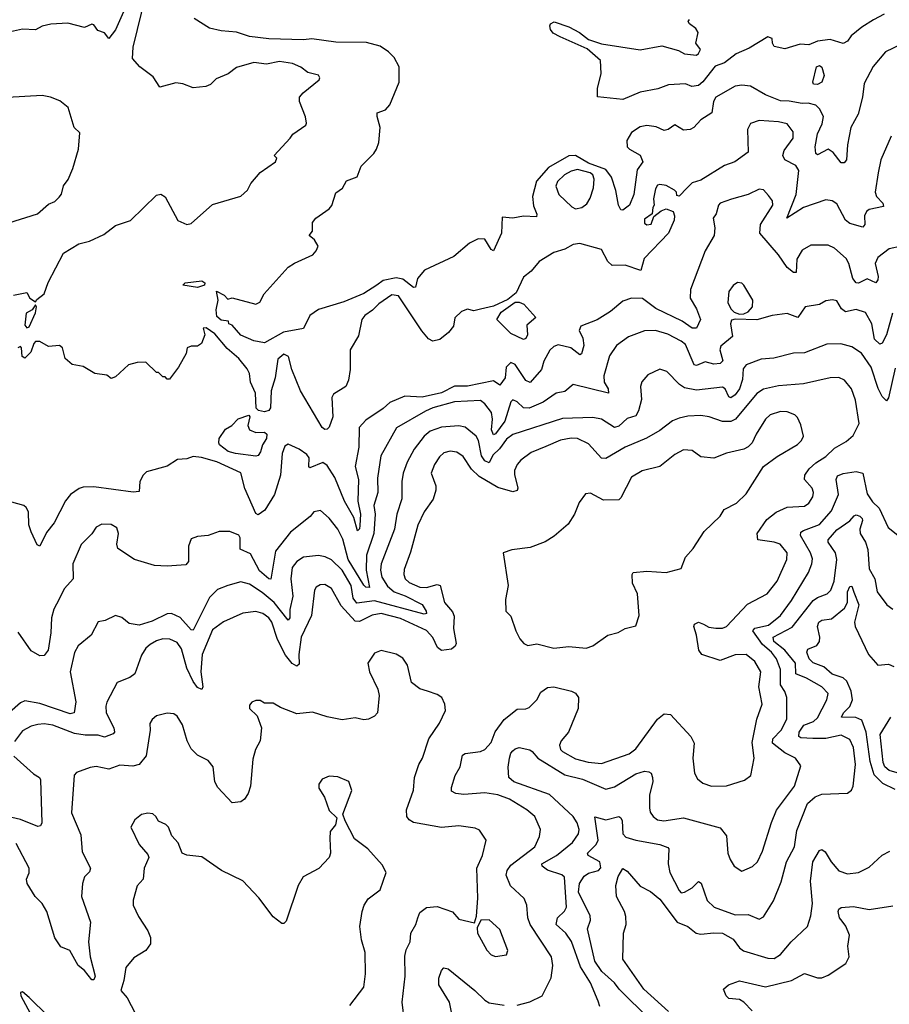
# Model space of a CAD drawing. Extents: x 1603745 to 1745082, y 385868 to 533966.
# Tile 390 of 646: x 1682632 to 1686658, y 438115 to 442674. Entities that reach past the tile are written whole.
import ezdxf

# ---------------------------------------------------------------- set-up
doc = ezdxf.new("R2010")
doc.units = 0

msp = doc.modelspace()

# ---------------------------------------------------------------- linework, layer by layer
at = {"layer": '0CON20XD'}
for points in [[(1683145, 442784.6), (1683075, 442626.6), (1683045, 442586.2), (1683025, 442613.3), (1682993.9, 442623.9), (1682975, 442650), (1682965, 442652.5), (1682932, 442638), (1682855, 442656.9), (1682775, 442652.9), (1682736, 442644), (1682705, 442627.5), (1682645, 442630), (1682575, 442614)], [(1682602.3, 441397.7), (1682665, 441411.2), (1682678.9, 441385), (1682705, 441367.5), (1682711, 441379), (1682744.2, 441405), (1682763.4, 441456.7), (1682835, 441592.9), (1682905, 441636.7), (1682955, 441647.8), (1683021.4, 441678.6), (1683075, 441720.8), (1683145, 441744.4), (1683265, 441860.8), (1683285, 441865.7), (1683304.4, 441854.4), (1683364.2, 441744.2), (1683405, 441726), (1683425, 441730), (1683525, 441817.5), (1683655, 441856.2), (1683686.2, 441885), (1683702, 441915), (1683745, 441965.7), (1683816.2, 442015), (1683822.5, 442032.5), (1683810, 442045), (1683884.2, 442125), (1683896.8, 442143.2), (1683956.2, 442185), (1683960, 442195), (1683955.4, 442224.6), (1683927, 442295), (1683927.3, 442315), (1683944.1, 442335.9), (1684018.6, 442395), (1684022, 442405), (1684015, 442416.7), (1683965, 442430), (1683933.8, 442453.8), (1683895, 442471.2), (1683835, 442479.6), (1683775, 442467.3), (1683716.1, 442476.1), (1683635, 442452.7), (1683597.4, 442422.6), (1683540.8, 442399.2), (1683515, 442374.4), (1683493.3, 442365), (1683435, 442358.8), (1683387.3, 442377.3), (1683355, 442381.6), (1683280.9, 442360.9), (1683248.9, 442408.9), (1683188.5, 442455), (1683154.3, 442494.3), (1683156.5, 442546.5), (1683215, 442786.9)], [(1686711.5, 442558.5), (1686640, 442525), (1686583.7, 442456.3), (1686541.2, 442378.8), (1686533.3, 442315), (1686513.9, 442236.1), (1686480, 442175), (1686464.6, 442095), (1686460, 442025), (1686449.7, 442010.3), (1686435, 442010.8), (1686398.9, 442058.9), (1686375, 442074.5), (1686325, 442048), (1686318, 442055), (1686315.4, 442085), (1686325.6, 442145), (1686347.7, 442192.3), (1686353.8, 442225), (1686335, 442260.6), (1686318, 442278), (1686282.1, 442287.9), (1686254.5, 442285.5), (1686195, 442297), (1686155, 442297.5), (1686085, 442326.3), (1686015, 442365.3), (1685975, 442370), (1685945, 442365.6), (1685855, 442315.3), (1685844.4, 442295), (1685836.8, 442243.2), (1685785, 442210.4), (1685752.5, 442175), (1685735.6, 442165), (1685705, 442162.5), (1685665, 442186.7), (1685634.7, 442165.3), (1685615, 442161.2), (1685578.2, 442178.2), (1685535, 442184.1), (1685505, 442177.2), (1685465, 442152.1), (1685443.4, 442115), (1685444.6, 442085), (1685455, 442073.6), (1685505, 442046.9), (1685516.9, 442015), (1685491.1, 441978.9), (1685474.7, 441865), (1685455, 441814.5), (1685425, 441791.9), (1685415, 441794.2), (1685403.5, 441815), (1685392.5, 441882.5), (1685371.9, 441945), (1685345, 441979.5), (1685265, 442010.2), (1685205, 442045.4), (1685175, 442042.9), (1685080.1, 441989.9), (1685024.3, 441925.7), (1685005.8, 441855), (1685011.3, 441811.3), (1685026.8, 441773.2), (1685025, 441760.8), (1684965, 441764.5), (1684915, 441755.6), (1684865, 441760), (1684862.7, 441685), (1684825, 441603.3), (1684815, 441609.2), (1684785, 441657.5), (1684755, 441658.9), (1684715, 441638.9), (1684642.3, 441577.7), (1684505.2, 441514.8), (1684473.1, 441475), (1684464.2, 441435.8), (1684455, 441434.3), (1684405, 441472), (1684375, 441479.4), (1684315, 441465.8), (1684284.8, 441445.2), (1684225, 441405.4), (1684132.1, 441367.9), (1684015, 441332), (1683975.7, 441304.3), (1683945, 441243.8), (1683853.3, 441226.7), (1683765, 441178), (1683715, 441186.7), (1683655, 441213.3), (1683615, 441260), (1683600, 441265), (1683598.3, 441278.3), (1683565, 441282), (1683545, 441300), (1683541.2, 441331.2), (1683550, 441375), (1683543, 441417), (1683578.8, 441398.8), (1683595, 441380), (1683615, 441386.2), (1683725, 441356), (1683744.2, 441365.8), (1683763.8, 441405), (1683875, 441527.5), (1683903.6, 441546.4), (1683988.8, 441585), (1684005, 441603.3), (1684013.3, 441625), (1683996.7, 441655), (1683972.5, 441675), (1683986.7, 441695), (1683987.5, 441735), (1684002.5, 441755), (1684065, 441797.5), (1684076.4, 441813.6), (1684095, 441872.5), (1684126.4, 441893.6), (1684145, 441928), (1684194.2, 441945.8), (1684212.5, 441995), (1684272, 442055), (1684284.2, 442075), (1684293.8, 442105), (1684301.4, 442175), (1684286.2, 442225), (1684287.5, 442242.5), (1684325, 442256), (1684345, 442280), (1684388.8, 442385), (1684389.2, 442455), (1684365, 442498.8), (1684340, 442525), (1684300.6, 442550.6), (1684237.6, 442567.6), (1684095, 442570.3), (1683985, 442584.8), (1683945, 442580), (1683785, 442585.4), (1683696.3, 442596.3), (1683635, 442615.5), (1683565, 442622), (1683510, 442635), (1683438.9, 442678.9)], [(1686635, 442698.8), (1686585, 442673.8), (1686530.5, 442639.5), (1686481.4, 442598.6), (1686465, 442574.2), (1686445, 442564), (1686385, 442581.5), (1686326.4, 442573.6), (1686285, 442556.7), (1686245, 442560), (1686175, 442538.8), (1686125, 442550), (1686116.7, 442565), (1686116, 442586), (1686095, 442594.2), (1686008.8, 442541.2), (1685948.6, 442515), (1685895, 442474.5), (1685851.1, 442458.9), (1685795, 442385.8), (1685775, 442369.2), (1685744.1, 442364.1), (1685715, 442376.7), (1685635, 442372), (1685585.6, 442354.4), (1685505, 442337.5), (1685425, 442304.2), (1685307, 442317), (1685306.7, 442355), (1685323.8, 442425), (1685321.2, 442485), (1685258.7, 442538.7), (1685134.2, 442594.2), (1685102.1, 442612.1), (1685089.1, 442629.1), (1685085.6, 442645), (1685090, 442655), (1685106.7, 442663.3), (1685175, 442640.4), (1685222.9, 442615), (1685265, 442581.8), (1685325, 442561.8), (1685505, 442534.2), (1685605, 442552), (1685681.7, 442531.7), (1685710, 442515), (1685765, 442510), (1685775, 442516.7), (1685783.3, 442535), (1685762.5, 442565), (1685772.5, 442615), (1685763, 442633), (1685732.5, 442655), (1685727.5, 442665), (1685732.5, 442675)], [(1686325, 442374.2), (1686307.5, 442375), (1686304.4, 442385), (1686321.4, 442455), (1686335, 442461.4), (1686345, 442453.8), (1686356, 442415), (1686345, 442384.4), (1686325, 442374.2)], [(1682501.3, 441708.7), (1682714.2, 441775), (1682765, 441819.2), (1682795, 441832), (1682815, 441852.5), (1682825, 441866.2), (1682834.5, 441905), (1682855.4, 441934.6), (1682878.1, 441985), (1682903.8, 442075), (1682909.3, 442149.3), (1682884.2, 442175), (1682856.6, 442266.6), (1682817.5, 442297.5), (1682774.6, 442314.6), (1682735, 442322.4), (1682575, 442313.1)], [(1686666.9, 442135), (1686619.2, 442025), (1686606.4, 441965), (1686592.2, 441875), (1686598.9, 441855), (1686627.9, 441825), (1686631.7, 441808.3), (1686565.3, 441794.7), (1686552.7, 441785), (1686543.9, 441765), (1686544.5, 441725.5), (1686535, 441713.1), (1686475, 441730.3), (1686455, 441745.4), (1686415, 441821.5), (1686393.3, 441835), (1686365, 441840), (1686260.6, 441805), (1686184.3, 441754.3), (1686226.3, 441865), (1686239.5, 441975), (1686225, 441999.3), (1686174.6, 442024.6), (1686164.8, 442045), (1686171.9, 442068.1), (1686213.3, 442125), (1686212.3, 442155), (1686185, 442191.3), (1686145, 442201.2), (1686055, 442206.9), (1686015, 442193.8), (1686002.2, 442165), (1686005, 442060), (1685942.5, 442015), (1685895, 441999.2), (1685785, 441931.1), (1685745, 441918.1), (1685722.2, 441895), (1685685, 441857.5), (1685675, 441860), (1685673.3, 441875), (1685663.8, 441885), (1685624.5, 441905.5), (1685595, 441911.4), (1685585, 441907.1), (1685575, 441891.2), (1685566.7, 441845), (1685570, 441815), (1685562.5, 441805), (1685560, 441775), (1685525, 441750), (1685525, 441732.5), (1685535, 441723.8), (1685555, 441727.5), (1685567.5, 441762.5), (1685601.2, 441788.8), (1685625, 441798.8), (1685656.7, 441785), (1685663.8, 441765), (1685662.5, 441745), (1685635, 441686.2), (1685522.4, 441567.6), (1685506.9, 441513.1), (1685435, 441537.8), (1685375, 441535.5), (1685354.7, 441554.7), (1685325, 441610), (1685225, 441637.5), (1685195, 441633.3), (1685155, 441611.2), (1685105, 441595.6), (1685037.1, 441555), (1684999.8, 441510.2), (1684965, 441482), (1684930.7, 441409.3), (1684892.1, 441377.9), (1684825, 441348.1), (1684765, 441334.3), (1684735, 441326.2), (1684705, 441333.3), (1684677.7, 441322.3), (1684646.2, 441293.8), (1684640, 441255), (1684616.9, 441225), (1684577.1, 441192.9), (1684545, 441184.8), (1684525, 441195.7), (1684493.6, 441233.6), (1684384.9, 441394.9), (1684355, 441400.6), (1684295, 441357.7), (1684265, 441328.3), (1684229.8, 441305), (1684215.2, 441285), (1684200, 441210), (1684162.5, 441145), (1684162.5, 441055), (1684154.4, 441005.6), (1684141.2, 440975), (1684085, 440940), (1684076.2, 440925), (1684080.8, 440835), (1684065, 440787.1), (1684055, 440777.8), (1684045, 440776.1), (1684032.2, 440785), (1683932.2, 440955), (1683892.1, 441055), (1683875.7, 441115), (1683855, 441125.6), (1683827.2, 441102.8), (1683814.1, 441015), (1683795.2, 440955), (1683793.5, 440876.5), (1683785, 440864.4), (1683765, 440859), (1683737.1, 440865), (1683727.1, 440875), (1683724, 440945), (1683699.5, 440995), (1683695.2, 441035), (1683685, 441057.7), (1683645.8, 441105), (1683592, 441152), (1683535, 441220), (1683495, 441247.9), (1683481.2, 441245), (1683489.2, 441215), (1683474, 441175), (1683455, 441162.5), (1683425, 441162), (1683407.5, 441155), (1683401.7, 441128.3), (1683367.5, 441065), (1683325, 441010), (1683315, 441010), (1683305, 441020), (1683295, 441020), (1683275, 441040), (1683265, 441040), (1683215, 441087.5), (1683175, 441086.2), (1683135, 441076), (1683075, 441020), (1683055, 441013.3), (1683035, 441027.5), (1682980, 441035), (1682925, 441067.5), (1682875, 441077.5), (1682842.5, 441105), (1682830, 441155), (1682815.8, 441165.8), (1682765, 441160), (1682725, 441183.3), (1682705, 441183.3), (1682696.7, 441175), (1682683.3, 441135), (1682655, 441107.5), (1682642.5, 441115), (1682640, 441155), (1682635, 441160), (1682622.5, 441155)], [(1685205, 441798.6), (1685235, 441804.3), (1685258.3, 441821.7), (1685273, 441847), (1685287.9, 441895), (1685291.1, 441935), (1685284.7, 441955), (1685273.2, 441965), (1685215, 441980.9), (1685185, 441973), (1685154.6, 441955), (1685121.6, 441925), (1685113.7, 441903.7), (1685128.5, 441865), (1685188, 441808), (1685205, 441798.6)], [(1686715, 441624.6), (1686656.9, 441613.1), (1686605, 441572.5), (1686592.1, 441545), (1686607.2, 441485), (1686605, 441468.8), (1686595, 441455.8), (1686555, 441473.4), (1686515, 441453.8), (1686505, 441455.5), (1686489.4, 441475), (1686471.2, 441545), (1686458, 441568), (1686405, 441616.5), (1686375, 441630), (1686295, 441630), (1686255, 441606.7), (1686230.3, 441565), (1686226.4, 441503.6), (1686215, 441502.7), (1686185, 441526.6), (1686144.8, 441585), (1686058.9, 441685), (1686061.5, 441725), (1686119.1, 441815), (1686117.5, 441835), (1686099.4, 441859.4), (1686075.4, 441885.4), (1686055, 441889.1), (1686004.8, 441865.2), (1685927.9, 441842.1), (1685875.7, 441825), (1685867.1, 441815), (1685857.1, 441775), (1685841.9, 441755), (1685849.7, 441709.7), (1685847.7, 441675), (1685805, 441604.3), (1685736.9, 441425), (1685736, 441385), (1685765.8, 441335.8), (1685784.4, 441285.6), (1685765, 441245.7), (1685745, 441246.2), (1685698.4, 441278.4), (1685577.3, 441337.3), (1685515, 441383.2), (1685465, 441384.7), (1685425, 441370.9), (1685366.6, 441323.4), (1685305, 441284.8), (1685229.6, 441255), (1685222.5, 441235), (1685239.4, 441199.4), (1685244.2, 441165.8), (1685232.7, 441127.3), (1685225, 441122.5), (1685184.2, 441154.2), (1685125, 441167.9), (1685105, 441160), (1685086.6, 441143.4), (1685057.9, 441092.1), (1685047.1, 441055), (1684995.3, 440994.7), (1684975, 441003.8), (1684925, 441077.1), (1684905, 441086.2), (1684884.8, 441065.2), (1684879.7, 441015), (1684855, 440982.5), (1684825, 441001.8), (1684705, 440977.8), (1684645, 440977.3), (1684585, 440945.9), (1684495, 440926.8), (1684415, 440931.3), (1684345, 440902.2), (1684315, 440873.4), (1684235, 440820.3), (1684203.4, 440785), (1684202, 440695), (1684185.2, 440605), (1684199.8, 440545), (1684197.7, 440445), (1684209.3, 440385), (1684207.2, 440332.8), (1684205, 440316.7), (1684195, 440308), (1684178.5, 440368.5), (1684136.2, 440445), (1684090.4, 440555), (1684055, 440609.3), (1684035, 440623.9), (1683975, 440598.8), (1683970, 440605), (1683971.8, 440645), (1683961.3, 440661.3), (1683925.9, 440685.9), (1683875, 440708.5), (1683859.9, 440700.1), (1683847.5, 440665), (1683838.8, 440565), (1683811.9, 440475), (1683766.7, 440403.3), (1683735, 440380.8), (1683725, 440386.9), (1683673.3, 440503.3), (1683655.5, 440575.5), (1683545, 440626.2), (1683473.8, 440646.2), (1683435, 440652.1), (1683405, 440640), (1683362.2, 440637.8), (1683315, 440606.2), (1683219.3, 440580.7), (1683202.5, 440565), (1683187.5, 440535), (1683185, 440490), (1683156.8, 440486.8), (1682975, 440511.4), (1682925, 440509.8), (1682906.5, 440503.5), (1682866.2, 440475), (1682843.5, 440446.5), (1682790.4, 440345), (1682755, 440299.4), (1682725, 440236), (1682712.6, 440242.6), (1682685, 440302.5), (1682674.2, 440335), (1682672, 440395), (1682662, 440415), (1682650, 440425), (1682595, 440440)], [(1683455, 441434.6), (1683387.5, 441445), (1683397.5, 441455), (1683475, 441464.4), (1683488.6, 441455), (1683487.5, 441445), (1683455, 441434.6)], [(1685965, 441310), (1685985, 441312.5), (1686005, 441320.8), (1686025, 441344), (1686026.7, 441375), (1685985, 441444), (1685975, 441454), (1685955, 441457.1), (1685935, 441442.5), (1685915.7, 441415), (1685910.5, 441365), (1685924.5, 441334.5), (1685940.3, 441320.3), (1685965, 441310)], [(1686672.3, 441315), (1686645, 441214.5), (1686625, 441175.7), (1686615, 441172.2), (1686590.3, 441195), (1686577.6, 441265), (1686547.7, 441317.7), (1686505, 441331.9), (1686455, 441321.5), (1686437.3, 441335), (1686415, 441372.5), (1686395, 441377.5), (1686365, 441371.9), (1686335, 441354.5), (1686268, 441345), (1686235, 441294.3), (1686185, 441313.7), (1686115.3, 441304.7), (1686045, 441284.1), (1685945, 441287.1), (1685927.9, 441282.1), (1685923.1, 441265), (1685932.6, 441207.4), (1685878.3, 441161.7), (1685873.8, 441145), (1685887.1, 441095), (1685875, 441081.3), (1685845, 441079.7), (1685805, 441089.1), (1685765, 441072.5), (1685755, 441075.5), (1685715, 441169.7), (1685695, 441186), (1685632.1, 441217.9), (1685575, 441234.7), (1685525, 441233.8), (1685450, 441205), (1685395.7, 441165), (1685361.9, 441118.1), (1685336.3, 441025), (1685337.8, 440995), (1685356.9, 440965), (1685357.5, 440945), (1685195, 440985.5), (1685155, 440951.8), (1685115.3, 440944.7), (1685055, 440902.8), (1684990.8, 440875), (1684965, 440876.3), (1684935, 440904.6), (1684915, 440914.4), (1684905.4, 440904.6), (1684878.3, 440815), (1684835, 440756.7), (1684825, 440751.5), (1684816.7, 440775), (1684821.3, 440825), (1684815.5, 440855), (1684785, 440896), (1684765, 440910.9), (1684645, 440904.5), (1684545, 440877.1), (1684510.9, 440860.9), (1684376.1, 440783.9), (1684303.2, 440655), (1684288.2, 440551.8), (1684289.8, 440485), (1684271, 440425), (1684277, 440385), (1684270.7, 440295), (1684237.6, 440195), (1684235.4, 440125), (1684250.8, 440045), (1684235, 440046.2), (1684225, 440056.2), (1684152, 440175), (1684128.4, 440268.4), (1684105, 440314.4), (1684065, 440365.8), (1684025, 440401.2), (1683993.8, 440395), (1683976.4, 440373.6), (1683885, 440301.5), (1683816.2, 440213.8), (1683795, 440083.8), (1683785, 440084.5), (1683742.3, 440122.3), (1683700.8, 440200.8), (1683653, 440223), (1683652.7, 440275), (1683646.9, 440286.9), (1683605, 440304.3), (1683555.7, 440304.3), (1683505, 440285.8), (1683455, 440281.2), (1683425, 440270), (1683413.8, 440236.2), (1683413.9, 440166.1), (1683400.2, 440149.8), (1683315, 440143.6), (1683255, 440147.6), (1683163.8, 440175), (1683086.7, 440225), (1683082, 440245), (1683089.1, 440295), (1683080.8, 440320.8), (1683055, 440337.1), (1683011.2, 440338.8), (1682985.8, 440325), (1682965, 440293.8), (1682915.6, 440244.4), (1682877.5, 440155), (1682878.8, 440085), (1682839.6, 440040.4), (1682802, 439968), (1682789.4, 439945), (1682779.2, 439905), (1682776.2, 439835), (1682763.5, 439755), (1682745, 439730), (1682725, 439728), (1682685, 439752), (1682625, 439838.8)], [(1682665, 441247.5), (1682675, 441252.5), (1682705, 441316.7), (1682710, 441345), (1682705, 441353.8), (1682689.5, 441330.5), (1682661.8, 441315), (1682655, 441260), (1682665, 441247.5)], [(1684965, 441192.5), (1684905, 441221.6), (1684841.5, 441285), (1684860.7, 441319.3), (1684925, 441365.5), (1684945, 441366.2), (1684966.1, 441356.1), (1685021.9, 441295), (1684980.2, 441259.8), (1684982.3, 441215), (1684975, 441197.5), (1684965, 441192.5)], [(1686685, 441060.5), (1686655, 440923.8), (1686645, 440909.2), (1686625, 440929.4), (1686606.3, 440966.3), (1686573.5, 441065), (1686529.6, 441129.6), (1686485, 441158.5), (1686433.1, 441173.1), (1686369.1, 441170.9), (1686265, 441131.5), (1686215, 441129.2), (1686123.6, 441106.4), (1686065, 441102.7), (1685995, 441075.5), (1685982.2, 441057.8), (1685978.3, 441008.3), (1685965.1, 440964.9), (1685945, 440937.6), (1685925, 440923.2), (1685915, 440928.1), (1685898.5, 440965), (1685885, 440972.1), (1685765, 440959.3), (1685709.7, 440969.7), (1685686.4, 440985), (1685628, 441045), (1685595, 441055.6), (1685540.2, 441029.8), (1685512.8, 440997.2), (1685505.8, 440975), (1685510.6, 440915), (1685497.3, 440862.7), (1685485, 440840), (1685445, 440826.7), (1685405, 440792), (1685385, 440786.4), (1685325, 440824.6), (1685285, 440831.3), (1685145, 440827.2), (1684915, 440753.5), (1684885, 440732.4), (1684853.5, 440686.5), (1684822.1, 440657.9), (1684805, 440622.7), (1684785, 440631.4), (1684769.4, 440655), (1684755.2, 440725.2), (1684745.6, 440745.6), (1684695, 440786.9), (1684665, 440793.4), (1684585, 440786.9), (1684531.9, 440768.1), (1684504.8, 440745.2), (1684458.2, 440685), (1684425.3, 440625), (1684406.7, 440575), (1684400.3, 440535), (1684400.9, 440455), (1684377.1, 440385), (1684366.4, 440315), (1684306, 440155), (1684302.1, 440125), (1684307.8, 440092.2), (1684335, 440050.9), (1684365.1, 440025.1), (1684416.5, 440006.5), (1684495, 439966.1), (1684513.8, 439935), (1684515.3, 439924.7), (1684505, 439921.1), (1684275, 439983.9), (1684192.5, 439972.5), (1684176.2, 439995), (1684166.6, 440055), (1684124, 440125), (1684075, 440172.4), (1684046.6, 440186.6), (1684015, 440192.8), (1683945, 440185.3), (1683915.4, 440165), (1683893.1, 440136.9), (1683886.4, 440085), (1683896.7, 440005), (1683882.7, 439942.7), (1683881.9, 439905), (1683875, 439894.4), (1683810.6, 439975), (1683755, 440021.6), (1683695, 440061.1), (1683655, 440070.8), (1683595.7, 440054.3), (1683547.8, 440035), (1683510.9, 439999.2), (1683435, 439847.3), (1683425, 439848.8), (1683375, 439905.9), (1683335, 439924.7), (1683315, 439922.9), (1683245, 439889.1), (1683185, 439871.3), (1683138.9, 439878.9), (1683105, 439906.7), (1683075, 439915.6), (1683027.3, 439892.7), (1682994.2, 439885.8), (1682962.5, 439825), (1682902.5, 439775), (1682885.5, 439744.5), (1682864.6, 439655), (1682891.2, 439515), (1682884.5, 439465.5), (1682865, 439460.9), (1682725, 439508.1), (1682655, 439520), (1682635, 439511.5), (1682584.3, 439465.7)], [(1686501.9, 440911.9), (1686482.5, 440965), (1686450, 441005), (1686425, 441016.9), (1686385, 441016.2), (1686261.4, 440988.6), (1686145, 440978.9), (1686075, 440963.3), (1686045, 440943.8), (1685945.4, 440825), (1685925, 440813.5), (1685885, 440813.3), (1685824.7, 440834.7), (1685785, 440840.6), (1685725, 440838.4), (1685685, 440829.3), (1685653.9, 440816.1), (1685595, 440772), (1685533.5, 440736.5), (1685435, 440694.7), (1685345, 440642.5), (1685325, 440643.5), (1685265, 440710.4), (1685214.4, 440734.4), (1685185, 440736.1), (1685135, 440726.7), (1685067.5, 440697.5), (1684999.4, 440670.6), (1684952.2, 440635), (1684935.3, 440614.7), (1684922.9, 440587.1), (1684922.4, 440567.6), (1684938.5, 440505), (1684935, 440494.4), (1684915, 440487.3), (1684845, 440508.7), (1684758.6, 440558.6), (1684723.5, 440593.5), (1684685, 440650.9), (1684655, 440671.5), (1684625, 440676), (1684595, 440668.2), (1684575, 440650.6), (1684552.1, 440615), (1684537.5, 440575), (1684558.5, 440515), (1684558.5, 440495), (1684545.3, 440454.7), (1684504.6, 440395.4), (1684475, 440334.2), (1684441.5, 440208.5), (1684412.3, 440127.7), (1684410, 440105), (1684417.1, 440085), (1684435, 440067.5), (1684485, 440046.2), (1684515, 440044.8), (1684565, 440058.5), (1684577.9, 440055), (1684598.2, 439975), (1684635, 439932.5), (1684642.8, 439912.8), (1684640.3, 439855), (1684652.2, 439785), (1684647.3, 439772.7), (1684630.3, 439759.7), (1684585, 439753.3), (1684566.7, 439766.7), (1684545, 439813.2), (1684515, 439846.2), (1684395, 439902.2), (1684304.8, 439925.2), (1684263.4, 439916.6), (1684205, 439887.5), (1684185, 439888.4), (1684120.5, 439960.5), (1684075, 440040), (1684045, 440058.2), (1684023, 440057), (1684005, 440046.5), (1683996.8, 440033.2), (1683982, 439915), (1683934.3, 439815), (1683923.3, 439735), (1683925, 439690), (1683915, 439680.6), (1683893.5, 439693.5), (1683862.3, 439732.3), (1683825.2, 439805), (1683798.4, 439885), (1683784.7, 439905), (1683757.5, 439925), (1683725, 439934.2), (1683664.4, 439925.6), (1683575, 439886), (1683525, 439848.5), (1683476.7, 439735), (1683470, 439655), (1683478.9, 439585), (1683475, 439572.5), (1683455, 439582.3), (1683435, 439609.4), (1683405, 439671.1), (1683380.4, 439760.4), (1683360.3, 439790.3), (1683326.4, 439806.4), (1683295, 439807.3), (1683265, 439798.8), (1683235, 439781.6), (1683215, 439763.8), (1683195, 439732.5), (1683165.4, 439645), (1683141.6, 439628.4), (1683082.5, 439605), (1683035.5, 439514.5), (1683030, 439495), (1683032.5, 439465), (1683068.2, 439395), (1683070.5, 439375), (1683065, 439367.1), (1683025, 439352.5), (1682995, 439362), (1682935, 439361), (1682885, 439369.6), (1682785, 439406.9), (1682745, 439413.2), (1682715, 439410), (1682685, 439403.3), (1682645, 439382), (1682607.2, 439332.8)], [(1684935, 438112.1), (1684993.9, 438126.1), (1685050, 438155), (1685092.3, 438237.7), (1685100.4, 438295), (1685093.8, 438335), (1684994.8, 438484.8), (1684984.1, 438515), (1684979.6, 438575), (1684967.8, 438605), (1684903.4, 438663.4), (1684883.5, 438713.5), (1684888.6, 438735), (1684905, 438759.1), (1685017.5, 438845), (1685038.5, 438891.5), (1685043.6, 438925), (1685017.1, 438985), (1684980, 439015), (1684898.9, 439065), (1684845.2, 439085.2), (1684785, 439094.3), (1684687.4, 439087.4), (1684651.1, 439091.1), (1684631.4, 439101.4), (1684630.4, 439119.6), (1684648.5, 439175), (1684671.8, 439215), (1684681.9, 439268.1), (1684695, 439276.7), (1684765, 439286.1), (1684785, 439294.5), (1684815, 439326.9), (1684833.8, 439376.2), (1684875, 439434.6), (1684935, 439481.8), (1684975, 439483.1), (1684990.7, 439489.3), (1685025.6, 439525), (1685045, 439560), (1685075, 439581.4), (1685105.4, 439585.4), (1685186.7, 439565), (1685205, 439555.7), (1685218.9, 439535), (1685217.1, 439485), (1685172.5, 439375), (1685139.1, 439335), (1685130.8, 439315), (1685135.4, 439295), (1685144.6, 439285), (1685205, 439251.6), (1685263.7, 439236.3), (1685325, 439230), (1685454.2, 439275), (1685485, 439298.6), (1685584.5, 439435), (1685615, 439460), (1685645, 439457.8), (1685738.5, 439355), (1685754.6, 439324.6), (1685747.8, 439255), (1685755.7, 439185), (1685769.7, 439159.7), (1685795, 439138.6), (1685835, 439124.5), (1685905, 439126.5), (1685987.3, 439152.7), (1686016.2, 439175), (1686031.9, 439255), (1686023.3, 439326.7), (1686045.3, 439434.7), (1686069.6, 439505), (1686054.6, 439585), (1686064, 439655), (1686035, 439702.7), (1685995, 439735.5), (1685945, 439733.8), (1685875, 439706.4), (1685790, 439735), (1685775.5, 439755), (1685765.5, 439825), (1685753.1, 439865), (1685756.2, 439875), (1685775, 439884.2), (1685798, 439875), (1685821.9, 439861.9), (1685855, 439856.6), (1685885, 439857.4), (1685904.8, 439865.2), (1686002.1, 439967.9), (1686092.5, 440015), (1686138.5, 440075), (1686183.2, 440175), (1686185.3, 440205), (1686152.9, 440245), (1686124.8, 440254.8), (1686048.8, 440265), (1686046.9, 440295), (1686090.8, 440359.2), (1686135, 440393.8), (1686185, 440416.2), (1686265, 440421.8), (1686285.5, 440435), (1686303.8, 440465), (1686307.3, 440485), (1686300.5, 440505), (1686266.2, 440545), (1686266.8, 440565), (1686286.3, 440593.7), (1686317.7, 440622.3), (1686365, 440651.1), (1686405, 440689.6), (1686458.9, 440721.1), (1686491.4, 440748.6), (1686519.1, 440805), (1686501.9, 440911.9)], [(1685104.4, 439764.4), (1685175, 439771.8), (1685255, 439764.5), (1685285.4, 439774.6), (1685355, 439824.3), (1685403, 439837), (1685434.4, 439855.6), (1685485, 439867.5), (1685500, 439915), (1685492, 440015), (1685468.8, 440065), (1685467.5, 440105), (1685472.5, 440115), (1685535, 440121.2), (1685625, 440114), (1685695, 440132.5), (1685714.3, 440185.7), (1685750, 440225), (1685801.4, 440305), (1685875.5, 440374.5), (1685894.1, 440405.9), (1685950, 440435), (1685995, 440479.2), (1686075.5, 440604.5), (1686139.1, 440650.9), (1686233, 440707), (1686252.2, 440725), (1686260.6, 440745), (1686248.3, 440798.3), (1686232.8, 440832.8), (1686220, 440845), (1686185, 440858.7), (1686155, 440860), (1686107.1, 440845), (1686084.6, 440825), (1686040.9, 440755), (1686023.3, 440715), (1686005, 440695.6), (1685985, 440685.5), (1685905, 440666.9), (1685845, 440644.4), (1685785, 440650), (1685745, 440679.2), (1685705, 440682.9), (1685665, 440660.6), (1685595.5, 440604.5), (1685514.5, 440585.5), (1685465, 440555.8), (1685415, 440460), (1685405, 440451.2), (1685335, 440449.4), (1685275, 440482), (1685251.2, 440478.8), (1685221.4, 440438.6), (1685200, 440385), (1685171.2, 440338.8), (1685107.1, 440282.9), (1685065, 440257.1), (1684995, 440230), (1684910.7, 440219.3), (1684870, 440205), (1684893.8, 440055), (1684880.5, 439989.5), (1684883.3, 439935), (1684905, 439912.5), (1684928.8, 439845), (1684947.3, 439807.3), (1684965.8, 439785.8), (1684985, 439776.2), (1685026.4, 439783.6), (1685104.4, 439764.4)], [(1683725, 440653.8), (1683631.2, 440665), (1683596.2, 440675), (1683556.7, 440705), (1683554.2, 440714.2), (1683555.8, 440735), (1683585, 440778), (1683614.3, 440795.7), (1683643.8, 440826.2), (1683692.5, 440842.5), (1683697.5, 440835), (1683687.8, 440795), (1683695.6, 440775.6), (1683725, 440761.9), (1683765, 440764.7), (1683776.1, 440755), (1683774.3, 440735), (1683755.8, 440705), (1683746.9, 440673.1), (1683735, 440655.4), (1683725, 440653.8)], [(1685318.1, 438105), (1685310, 438130), (1685275.3, 438215), (1685228.8, 438288.8), (1685186.8, 438406.8), (1685160.7, 438445), (1685115.9, 438485), (1685121.1, 438515), (1685154.2, 438545.8), (1685162.8, 438565), (1685154.2, 438704.2), (1685142.5, 438715), (1685075, 438736.6), (1685051.1, 438755), (1685049.5, 438765), (1685116.4, 438803.6), (1685191.5, 438865), (1685218.9, 438905), (1685221.8, 438925), (1685213.4, 438955), (1685194, 438985), (1685085, 439086.3), (1684920, 439145), (1684895.8, 439165), (1684893.3, 439213.3), (1684898.9, 439255), (1684905, 439277.5), (1684915, 439288.8), (1684925, 439298.8), (1684945, 439304), (1684993.2, 439293.2), (1685004, 439285), (1685030.6, 439255), (1685155, 439178.1), (1685237.3, 439157.3), (1685345, 439111.5), (1685385, 439121.6), (1685485, 439182.7), (1685525, 439194), (1685545, 439192.2), (1685555.6, 439185), (1685561.8, 439165), (1685562.7, 439145), (1685547.9, 439085), (1685547.3, 439025), (1685550.6, 439005), (1685564.5, 438984.5), (1685585, 438970), (1685614, 438964), (1685705, 438977.9), (1685875, 438932.2), (1685904.4, 438895), (1685910, 438815), (1685921.5, 438785), (1685939.2, 438755), (1685975, 438731.1), (1686025, 438753.1), (1686047.1, 438775), (1686070.4, 438825), (1686113.2, 438956.8), (1686135.2, 439014.8), (1686219.4, 439125), (1686249.2, 439219.2), (1686224.4, 439255), (1686175, 439279.7), (1686116.6, 439325), (1686118.4, 439345), (1686157.8, 439385), (1686183.3, 439435), (1686183.4, 439535), (1686174.3, 439564.3), (1686154.8, 439594.8), (1686154.4, 439665), (1686136, 439715), (1686113, 439745), (1686071.1, 439781.1), (1686025.5, 439845), (1686035, 439856.3), (1686098.7, 439871.3), (1686154.7, 439915), (1686205.8, 439984.2), (1686284.6, 440115), (1686300, 440155), (1686302, 440178), (1686293.5, 440205), (1686246.7, 440285), (1686249.1, 440300.9), (1686261.3, 440308.7), (1686335, 440336.8), (1686390.5, 440399.5), (1686422.3, 440475), (1686412.5, 440545), (1686418.2, 440561.8), (1686445, 440573.2), (1686505, 440582.7), (1686535, 440574.2), (1686555, 440478.9), (1686581, 440441), (1686611.7, 440411.7), (1686653.3, 440323.3), (1686705, 440281.5)], [(1685548.7, 438045), (1685407.9, 438185), (1685385.3, 438215), (1685327.1, 438267.1), (1685295, 438315.4), (1685260.9, 438465), (1685274.2, 438505), (1685272.5, 438525), (1685219.7, 438635), (1685223.8, 438675), (1685245, 438709.2), (1685265, 438722.4), (1685311.9, 438735), (1685322.3, 438747.7), (1685317.1, 438775), (1685264.4, 438805), (1685261.2, 438815), (1685300.8, 438855), (1685309.4, 438875), (1685295, 438983.3), (1685345, 438968.9), (1685405, 438984.5), (1685415, 438979.4), (1685420.8, 438965), (1685423.8, 438905), (1685438.8, 438888.8), (1685485, 438874.5), (1685595.2, 438855.2), (1685632, 438842), (1685637.8, 438835), (1685634.1, 438765), (1685642, 438725), (1685685, 438642.9), (1685695, 438631.9), (1685710, 438635), (1685745.6, 438654.4), (1685775, 438684.4), (1685786.3, 438676.3), (1685815, 438595.6), (1685847.5, 438565), (1685945, 438528.9), (1686005, 438530.8), (1686055, 438508.9), (1686075, 438520), (1686121.8, 438595), (1686157.7, 438682.3), (1686181.8, 438775), (1686219.7, 438845), (1686230.1, 438919.9), (1686278.7, 439045), (1686315, 439075.4), (1686345, 439088.2), (1686465, 439092.9), (1686482.9, 439107.1), (1686491.2, 439125), (1686501.6, 439225), (1686492.5, 439305), (1686475, 439340.9), (1686435, 439360.9), (1686365, 439346.5), (1686304.8, 439345.2), (1686248.6, 439348.6), (1686239.6, 439355), (1686241.4, 439375), (1686262.3, 439407.7), (1686307.1, 439425), (1686325, 439442.1), (1686369.4, 439525), (1686374.3, 439555), (1686346, 439585), (1686275.1, 439625.1), (1686225.3, 439645), (1686223.6, 439695), (1686174, 439755), (1686124.2, 439795), (1686120.9, 439815), (1686208.9, 439861.1), (1686305, 439985.3), (1686325, 439999.3), (1686370.6, 440015), (1686387.3, 440032.7), (1686403, 440075), (1686414.8, 440175), (1686408.6, 440205), (1686375.5, 440255), (1686375.4, 440265), (1686415, 440312.5), (1686475.6, 440354.4), (1686495, 440377.1), (1686505, 440381.1), (1686521.4, 440375), (1686532.1, 440365), (1686533.3, 440355), (1686521.6, 440315), (1686523.2, 440295), (1686547.8, 440255), (1686558.7, 440221.3), (1686565, 440131.2), (1686590.4, 440085), (1686601.9, 440025), (1686646.2, 439965), (1686674.4, 439944.4)], [(1686685, 439109.6), (1686627.9, 439137.9), (1686587.5, 439177.5), (1686569.8, 439239.8), (1686551.2, 439375), (1686531.2, 439431.2), (1686502.7, 439442.7), (1686437.5, 439445), (1686446.2, 439465), (1686476.1, 439493.9), (1686488.4, 439525), (1686482.3, 439565), (1686460.8, 439610.8), (1686445, 439626.9), (1686394, 439644), (1686355, 439677.7), (1686305, 439695.9), (1686287.8, 439715), (1686275.5, 439745), (1686280.8, 439759.2), (1686323.1, 439776.9), (1686334.2, 439795), (1686336.4, 439815), (1686325.4, 439864.6), (1686332.1, 439885), (1686345, 439893.1), (1686390.1, 439899.9), (1686450.2, 439949.8), (1686464.3, 439975), (1686464.4, 440025), (1686475, 440050), (1686485, 440051.2), (1686493.2, 440023.2), (1686517, 439965), (1686497.2, 439885), (1686499.7, 439865), (1686562.3, 439735), (1686605, 439685.6), (1686655, 439690), (1686679.1, 439679.1)], [(1684413.1, 438035), (1684402.9, 438125), (1684416.8, 438245), (1684415, 438337.5), (1684421.7, 438368.3), (1684439.2, 438405), (1684442.9, 438445), (1684465.7, 438485), (1684474.5, 438515.5), (1684485, 438540), (1684515, 438564.2), (1684565, 438567.5), (1684635, 438542.9), (1684665, 438510), (1684736.7, 438493.3), (1684746.2, 438523.8), (1684752.7, 438607.3), (1684748.8, 438745), (1684774.5, 438805), (1684790.8, 438875), (1684761.2, 438921.2), (1684741.2, 438931.2), (1684665, 438942.2), (1684585, 438934.4), (1684455, 438957.5), (1684435, 438968.8), (1684424.5, 438984.5), (1684423.3, 439015), (1684455, 439107.5), (1684460, 439165), (1684480, 439225), (1684496.5, 439255), (1684525.8, 439344.2), (1684575, 439417.5), (1684602.5, 439475), (1684600, 439505), (1684586.2, 439535), (1684565, 439549.2), (1684520, 439565), (1684485, 439576), (1684445.9, 439605.9), (1684427.8, 439685), (1684405, 439718.6), (1684375, 439736.4), (1684305, 439753.1), (1684275, 439741.4), (1684243.8, 439695), (1684252, 439655), (1684290, 439575), (1684295.8, 439545), (1684288, 439465), (1684275, 439450), (1684246.7, 439435), (1684225, 439431.9), (1684185, 439441.4), (1684125, 439432.5), (1684055, 439445.6), (1683987.6, 439467.6), (1683915, 439460.6), (1683839.7, 439489.7), (1683805, 439510), (1683765, 439510), (1683745, 439522.5), (1683725, 439522.5), (1683706.4, 439513.6), (1683695, 439500), (1683696.2, 439485), (1683730.5, 439450.5), (1683751.2, 439395), (1683745.7, 439335), (1683723.1, 439295), (1683710.3, 439249.7), (1683699.6, 439125), (1683688.8, 439091.2), (1683672.5, 439065), (1683655, 439053.3), (1683615, 439048), (1683548.9, 439118.9), (1683534.5, 439145), (1683527.5, 439215), (1683505, 439243.8), (1683455, 439268.8), (1683425, 439298), (1683406.7, 439335), (1683385, 439408.8), (1683360, 439450), (1683345, 439460), (1683315, 439463.1), (1683265, 439450.8), (1683245, 439434), (1683234.6, 439415.4), (1683236.2, 439385), (1683216.9, 439265), (1683184.3, 439225.7), (1683155, 439217.5), (1683095, 439223.1), (1683045, 439204.5), (1682985, 439215.6), (1682957.9, 439212.1), (1682895, 439188.6), (1682884.5, 439175.5), (1682871.1, 439001.1), (1682915, 438900), (1682920.7, 438820.7), (1682960, 438745), (1682955, 438728.6), (1682931.8, 438705), (1682922.7, 438675), (1682918.2, 438615), (1682959.4, 438495), (1682950.6, 438405), (1682958.5, 438335), (1682981.4, 438245), (1682975, 438228.8), (1682965, 438229.2), (1682932, 438272), (1682902.5, 438295), (1682863.9, 438363.9), (1682822.1, 438382.1), (1682795, 438423.8), (1682757.5, 438545), (1682735, 438581.4), (1682703.5, 438615), (1682666.7, 438675), (1682662.5, 438695), (1682675.6, 438724.4), (1682674.8, 438745), (1682615, 438860.4)], [(1686705, 439183.9), (1686657.8, 439197.8), (1686637, 439215), (1686630.3, 439235), (1686615.2, 439365), (1686664.7, 439445)], [(1682604.9, 439264.9), (1682695, 439182.4), (1682723.5, 439165), (1682728.4, 439155), (1682733.8, 438955), (1682727.7, 438942.3), (1682715, 438938.8), (1682635, 438971.1), (1682595, 438980)], [(1684160.7, 438109.3), (1684224.4, 438195), (1684233.4, 438256.6), (1684231.5, 438355), (1684213.6, 438413.6), (1684206.7, 438475), (1684217.5, 438545), (1684226.1, 438573.9), (1684245, 438604), (1684300, 438645), (1684328.6, 438725), (1684310.6, 438760.6), (1684244, 438835), (1684181.2, 438881.2), (1684138.8, 438965), (1684127.5, 438995), (1684168.8, 439105), (1684155, 439146.2), (1684105, 439168), (1684065, 439172), (1684031.7, 439158.3), (1684016.2, 439135), (1684016.1, 439116.1), (1684043.6, 439073.6), (1684065, 439012.5), (1684099.3, 438979.3), (1684093.9, 438946.1), (1684068.8, 438915), (1684067, 438883), (1684070, 438815), (1684063.8, 438795), (1684016.3, 438743.7), (1683944.4, 438705), (1683921.4, 438665), (1683865, 438500), (1683855, 438490), (1683845, 438490), (1683805, 438520), (1683738.5, 438608.5), (1683665, 438687.5), (1683566.7, 438735), (1683475, 438798.6), (1683405.6, 438805.6), (1683383.3, 438815), (1683365, 438862.5), (1683336.7, 438895), (1683320, 438935), (1683307.7, 438947.7), (1683275, 438963.3), (1683262.5, 438985), (1683247.3, 438997.3), (1683225, 439000), (1683195, 438994), (1683165, 438970), (1683146.2, 438935), (1683184, 438855), (1683225, 438808.8), (1683229.2, 438795), (1683208.1, 438745), (1683202.5, 438695), (1683175.8, 438664.2), (1683157, 438597), (1683156.2, 438575), (1683181.1, 438521.1), (1683225, 438456.2), (1683237.8, 438425), (1683237.8, 438395), (1683215.6, 438365), (1683160.1, 438329.9), (1683123.3, 438285), (1683114.5, 438225), (1683100, 438180), (1683129.2, 438145), (1683166.2, 438075)], [(1685635, 438081.3), (1685521.2, 438185), (1685424.3, 438325), (1685427.5, 438445), (1685439.2, 438485), (1685437.9, 438522.1), (1685432.2, 438545), (1685394.7, 438615), (1685392.2, 438665), (1685402.9, 438707.1), (1685425, 438744.2), (1685445, 438731.1), (1685505, 438661.9), (1685552.7, 438637.3), (1685595, 438602.3), (1685675.2, 438495.2), (1685725, 438476.2), (1685763.1, 438445), (1685785, 438440), (1685845, 438446.7), (1685885, 438444.1), (1685935, 438416.9), (1685965, 438377.3), (1685983.5, 438363.5), (1686095, 438328.7), (1686125, 438327.3), (1686154.8, 438345.2), (1686203.8, 438405), (1686279.2, 438475), (1686294.7, 438525), (1686302.3, 438582.3), (1686293.7, 438685), (1686304.2, 438775), (1686335, 438828.1), (1686345, 438831.4), (1686361.4, 438821.4), (1686389.1, 438775), (1686425, 438732.7), (1686465, 438720), (1686515, 438726.2), (1686565, 438749.5), (1686625, 438805.7), (1686660, 438825)], [(1686022.8, 438085), (1685985, 438125.6), (1685965, 438138.1), (1685915, 438141.5), (1685902.1, 438155), (1685890, 438185), (1685913.3, 438205), (1685965, 438224.3), (1686085, 438196.9), (1686205, 438225.4), (1686265, 438258.2), (1686325, 438237.5), (1686345, 438238.1), (1686375, 438250), (1686457.5, 438305), (1686472.9, 438335), (1686466.7, 438385), (1686473.1, 438435), (1686457.6, 438477.6), (1686440.2, 438500.2), (1686428.1, 438515), (1686421.5, 438545), (1686423.8, 438556.2), (1686435, 438564.3), (1686492.3, 438567.7), (1686565, 438554.4), (1686675, 438571.4)], [(1684835, 438336.7), (1684885, 438343.8), (1684891.2, 438365), (1684855, 438461.2), (1684805, 438505.8), (1684767.5, 438505), (1684750, 438470), (1684751.2, 438445), (1684795, 438366.7), (1684815, 438344), (1684835, 438336.7)], [(1684636, 438056), (1684621.1, 438125), (1684572.5, 438205), (1684573, 438237), (1684585, 438272.5), (1684595, 438284.3), (1684615, 438279.5), (1684739.2, 438179.2), (1684785, 438133.9), (1684805, 438122), (1684875, 438110.7)], [(1682762.3, 438062.3), (1682675, 438147.5), (1682645, 438172.5), (1682635, 438170), (1682636.7, 438155), (1682680.8, 438075)]]:
    msp.add_lwpolyline(points, dxfattribs=at)

doc.saveas('drawing.dxf')
